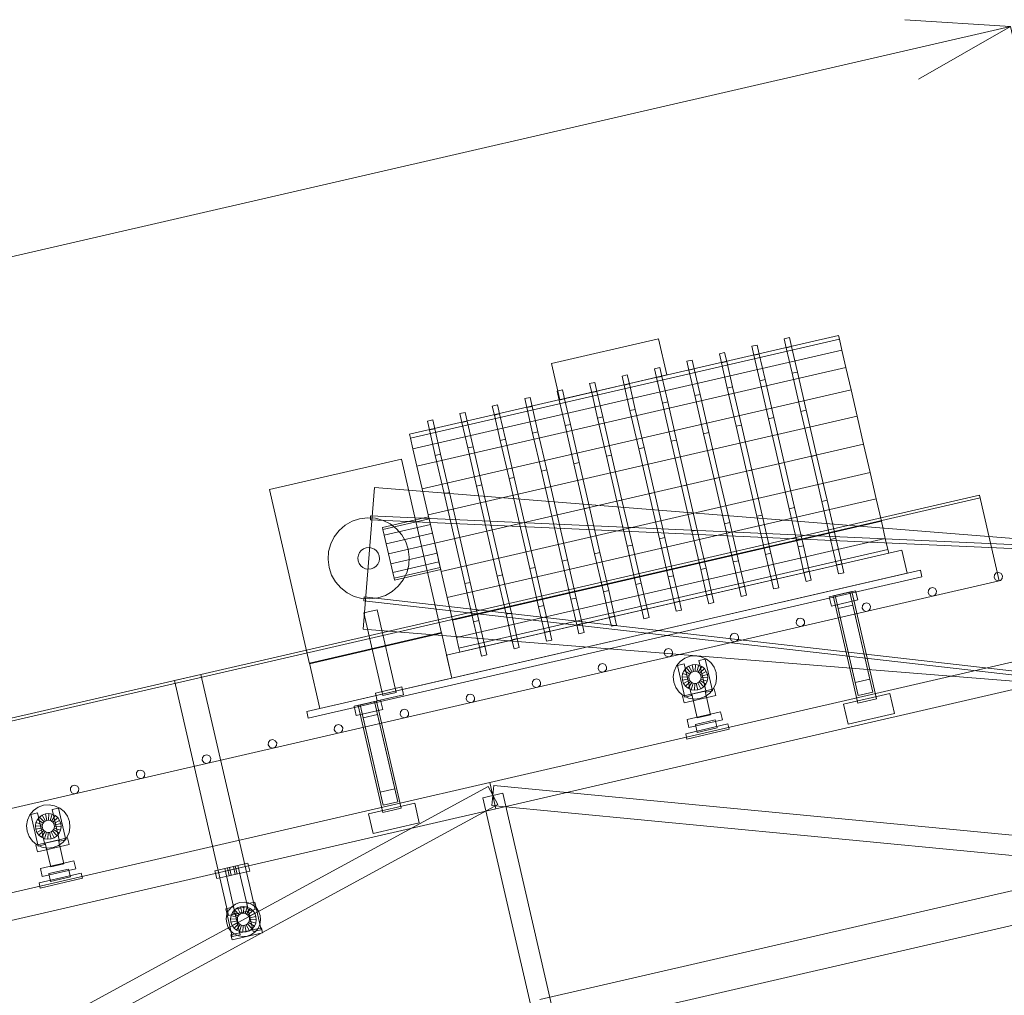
# Model space of a CAD drawing. Header units: millimetres. Extents: x -2233 to 61924, y -68080 to 6847.
# Tile 921 of 1056: x 38896 to 40350, y 2946 to 4387. Entities that reach past the tile are written whole.
import ezdxf

# ---------------------------------------------------------------- set-up
doc = ezdxf.new("R2010")
doc.units = ezdxf.units.MM
doc.layers.add('COTAS_P', color=1, linetype='Continuous', lineweight=0)
doc.layers.add('lateral_C03', color=7, linetype='Continuous', lineweight=0)
doc.dimstyles.new('R19_100', dxfattribs={"dimtxt": 250, "dimasz": 150, "dimexe": 150, "dimexo": 80, "dimgap": 100, "dimtad": 1, "dimtih": 1, "dimtoh": 1, "dimdsep": 46, "dimcen": 0.09, "dimadec": 0, "dimazin": 0, "dimtfac": 1, "dimtdec": 4, "dimtofl": 0, "dimtmove": 0, "dimatfit": 3, "dimfxl": 1, "dimtolj": 1, "dimtzin": 0, "dimarcsym": 0})

# ---------------------------------------------------------------- blocks, each defined once
blk = doc.blocks.new('DIM_R28_10')
at = {"layer": 'COTAS_P'}
for p, q in [((28860.4, 1727), (40359, 4377)), ((40359, 4377), (40202.7, 4387.2)), ((40359, 4377), (40223, 4299.5)), ((40561.1, 3500), (40359, 4377)), ((28860.4, 1727), (28996.5, 1804.5)), ((29062.5, 850), (28860.4, 1727)), ((28860.4, 1727), (29016.7, 1716.8))]:
    blk.add_line(p, q, dxfattribs=at)
blk.add_text('11800 P', height=250, rotation=12.978, dxfattribs=at).set_placement((34587.3, 3149.5))

msp = doc.modelspace()

# ---------------------------------------------------------------- linework, layer by layer
at = {"layer": 'lateral_C03'}
for p, q in [((39471.582, 3774.833), (40104.979, 3920.807)), ((39472.845, 3769.354), (40106.241, 3915.329)), ((39680.919, 3879.519), (39839.268, 3916.013)), ((39851.62, 3862.417), (39839.268, 3916.013)), ((40024.87, 3915.891), (40032.666, 3917.688)), ((40027.916, 3902.673), (40024.87, 3915.891)), ((40035.712, 3904.47), (40032.666, 3917.688)), ((40106.241, 3915.329), (40104.979, 3920.807)), ((40109.943, 3899.266), (40106.241, 3915.329)), ((39476.546, 3753.292), (40109.943, 3899.266)), ((39976.959, 3904.849), (39984.755, 3906.646)), ((39980.005, 3891.631), (39976.959, 3904.849)), ((39987.801, 3893.428), (39984.755, 3906.646)), ((40027.916, 3902.673), (40035.712, 3904.47)), ((40036.591, 3865.031), (40027.916, 3902.673)), ((40044.387, 3866.827), (40035.712, 3904.47)), ((40115.832, 3873.714), (40109.943, 3899.266)), ((39881.138, 3882.766), (39888.933, 3884.563)), ((39884.184, 3869.548), (39881.138, 3882.766)), ((39891.979, 3871.345), (39888.933, 3884.563)), ((39929.048, 3893.808), (39936.844, 3895.604)), ((39932.095, 3880.59), (39929.048, 3893.808)), ((39932.095, 3880.59), (39939.89, 3882.386)), ((39939.89, 3882.386), (39936.844, 3895.604)), ((39948.565, 3844.744), (39939.89, 3882.386)), ((39980.005, 3891.631), (39987.801, 3893.428)), ((39988.681, 3853.989), (39980.005, 3891.631)), ((39996.476, 3855.786), (39987.801, 3893.428)), ((39482.435, 3727.74), (40115.832, 3873.714)), ((39680.919, 3879.519), (39693.271, 3825.924)), ((39833.227, 3871.724), (39841.022, 3873.521)), ((39836.273, 3858.506), (39833.227, 3871.724)), ((39844.069, 3860.303), (39841.022, 3873.521)), ((39884.184, 3869.548), (39891.979, 3871.345)), ((39892.859, 3831.906), (39884.184, 3869.548)), ((39900.655, 3833.702), (39891.979, 3871.345)), ((39940.77, 3842.947), (39932.095, 3880.59)), ((40123.506, 3840.415), (40115.832, 3873.714)), ((39693.271, 3825.924), (39851.62, 3862.417)), ((39785.316, 3860.683), (39793.112, 3862.479)), ((39788.362, 3847.465), (39785.316, 3860.683)), ((39796.158, 3849.261), (39793.112, 3862.479)), ((39836.273, 3858.506), (39844.069, 3860.303)), ((39844.948, 3820.864), (39836.273, 3858.506)), ((39852.744, 3822.661), (39844.069, 3860.303)), ((39988.681, 3853.989), (39996.476, 3855.786)), ((40001.664, 3797.654), (39988.681, 3853.989)), ((40009.459, 3799.45), (39996.476, 3855.786)), ((40036.591, 3865.031), (40044.387, 3866.827)), ((40049.575, 3808.695), (40036.591, 3865.031)), ((40057.37, 3810.492), (40044.387, 3866.827)), ((39490.11, 3694.44), (40123.506, 3840.415)), ((39689.494, 3838.599), (39697.29, 3840.396)), ((39700.336, 3827.178), (39697.29, 3840.396)), ((39737.405, 3849.641), (39745.201, 3851.438)), ((39740.452, 3836.423), (39737.405, 3849.641)), ((39748.247, 3838.22), (39745.201, 3851.438)), ((39788.362, 3847.465), (39796.158, 3849.261)), ((39797.037, 3809.822), (39788.362, 3847.465)), ((39804.833, 3811.619), (39796.158, 3849.261)), ((39940.77, 3842.947), (39948.565, 3844.744)), ((39953.753, 3786.612), (39940.77, 3842.947)), ((39961.549, 3788.409), (39948.565, 3844.744)), ((40132.443, 3801.636), (40123.506, 3840.415)), ((39641.584, 3827.558), (39649.379, 3829.354)), ((39644.63, 3814.34), (39641.584, 3827.558)), ((39652.426, 3816.136), (39649.379, 3829.354)), ((39692.541, 3825.381), (39689.494, 3838.599)), ((39692.541, 3825.381), (39700.336, 3827.178)), ((39701.216, 3787.739), (39692.541, 3825.381)), ((39709.012, 3789.536), (39700.336, 3827.178)), ((39740.452, 3836.423), (39748.247, 3838.22)), ((39749.127, 3798.781), (39740.452, 3836.423)), ((39756.922, 3800.577), (39748.247, 3838.22)), ((39892.859, 3831.906), (39900.655, 3833.702)), ((39905.842, 3775.57), (39892.859, 3831.906)), ((39913.638, 3777.367), (39900.655, 3833.702)), ((39593.673, 3816.516), (39601.469, 3818.313)), ((39596.719, 3803.298), (39593.673, 3816.516)), ((39604.515, 3805.095), (39601.469, 3818.313)), ((39644.63, 3814.34), (39652.426, 3816.136)), ((39653.305, 3776.697), (39644.63, 3814.34)), ((39661.101, 3778.494), (39652.426, 3816.136)), ((39797.037, 3809.822), (39804.833, 3811.619)), ((39810.021, 3753.487), (39797.037, 3809.822)), ((39817.816, 3755.284), (39804.833, 3811.619)), ((39844.948, 3820.864), (39852.744, 3822.661)), ((39857.931, 3764.529), (39844.948, 3820.864)), ((39865.727, 3766.325), (39852.744, 3822.661)), ((40049.575, 3808.695), (40057.37, 3810.492)), ((40072.685, 3744.04), (40057.37, 3810.492)), ((39497.851, 3794.433), (39505.647, 3796.229)), ((39499.047, 3655.662), (40132.443, 3801.636)), ((39508.693, 3783.011), (39505.647, 3796.229)), ((39545.762, 3805.474), (39553.558, 3807.271)), ((39548.808, 3792.256), (39545.762, 3805.474)), ((39556.604, 3794.053), (39553.558, 3807.271)), ((39596.719, 3803.298), (39604.515, 3805.095)), ((39605.394, 3765.656), (39596.719, 3803.298)), ((39613.19, 3767.452), (39604.515, 3805.095)), ((39749.127, 3798.781), (39756.922, 3800.577)), ((39762.11, 3742.445), (39749.127, 3798.781)), ((39769.906, 3744.242), (39756.922, 3800.577)), ((40001.664, 3797.654), (40009.459, 3799.45)), ((40016.979, 3731.201), (40001.664, 3797.654)), ((40024.774, 3732.998), (40009.459, 3799.45)), ((40064.889, 3742.243), (40049.575, 3808.695)), ((40142.034, 3760.022), (40132.443, 3801.636)), ((39500.898, 3781.215), (39497.851, 3794.433)), ((39500.898, 3781.215), (39508.693, 3783.011)), ((39509.573, 3743.572), (39500.898, 3781.215)), ((39517.368, 3745.369), (39508.693, 3783.011)), ((39548.808, 3792.256), (39556.604, 3794.053)), ((39557.484, 3754.614), (39548.808, 3792.256)), ((39565.279, 3756.411), (39556.604, 3794.053)), ((39701.216, 3787.739), (39709.012, 3789.536)), ((39714.199, 3731.404), (39701.216, 3787.739)), ((39721.995, 3733.2), (39709.012, 3789.536)), ((39953.753, 3786.612), (39961.549, 3788.409)), ((39969.068, 3720.16), (39953.753, 3786.612)), ((39976.863, 3721.956), (39961.549, 3788.409)), ((39472.845, 3769.354), (39471.582, 3774.833)), ((39476.546, 3753.292), (39472.845, 3769.354)), ((39605.394, 3765.656), (39613.19, 3767.452)), ((39626.173, 3711.117), (39613.19, 3767.452)), ((39653.305, 3776.697), (39661.101, 3778.494)), ((39666.288, 3720.362), (39653.305, 3776.697)), ((39674.084, 3722.159), (39661.101, 3778.494)), ((39857.931, 3764.529), (39865.727, 3766.325)), ((39881.042, 3699.873), (39865.727, 3766.325)), ((39905.842, 3775.57), (39913.638, 3777.367)), ((39921.157, 3709.118), (39905.842, 3775.57)), ((39928.953, 3710.915), (39913.638, 3777.367)), ((39482.435, 3727.74), (39476.546, 3753.292)), ((40142.034, 3760.022), (39508.637, 3614.047)), ((39557.484, 3754.614), (39565.279, 3756.411)), ((39570.467, 3698.279), (39557.484, 3754.614)), ((39578.262, 3700.075), (39565.279, 3756.411)), ((39618.378, 3709.32), (39605.394, 3765.656)), ((39810.021, 3753.487), (39817.816, 3755.284)), ((39825.335, 3687.035), (39810.021, 3753.487)), ((39833.131, 3688.831), (39817.816, 3755.284)), ((39873.246, 3698.076), (39857.931, 3764.529)), ((40142.034, 3760.022), (40151.624, 3718.408)), ((39264.613, 3693.269), (39459.504, 3738.184)), ((39518.792, 3480.928), (39459.504, 3738.184)), ((39509.573, 3743.572), (39517.368, 3745.369)), ((39522.556, 3687.237), (39509.573, 3743.572)), ((39530.352, 3689.034), (39517.368, 3745.369)), ((39762.11, 3742.445), (39769.906, 3744.242)), ((39777.425, 3675.993), (39762.11, 3742.445)), ((39785.22, 3677.79), (39769.906, 3744.242)), ((40072.685, 3744.04), (40064.889, 3742.243)), ((40080.204, 3675.791), (40064.889, 3742.243)), ((40072.685, 3744.04), (40088, 3677.587)), ((39490.11, 3694.44), (39482.435, 3727.74)), ((39714.199, 3731.404), (39721.995, 3733.2)), ((39729.514, 3664.951), (39714.199, 3731.404)), ((39737.31, 3666.748), (39721.995, 3733.2)), ((40024.774, 3732.998), (40016.979, 3731.201)), ((40032.293, 3664.749), (40016.979, 3731.201)), ((40024.774, 3732.998), (40040.089, 3666.546)), ((39518.228, 3572.433), (40151.624, 3718.408)), ((39618.378, 3709.32), (39626.173, 3711.117)), ((39633.692, 3642.868), (39618.378, 3709.32)), ((39641.488, 3644.665), (39626.173, 3711.117)), ((39666.288, 3720.362), (39674.084, 3722.159)), ((39681.603, 3653.91), (39666.288, 3720.362)), ((39689.399, 3655.706), (39674.084, 3722.159)), ((39928.953, 3710.915), (39921.157, 3709.118)), ((39936.472, 3642.666), (39921.157, 3709.118)), ((39928.953, 3710.915), (39944.267, 3644.462)), ((39976.863, 3721.956), (39969.068, 3720.16)), ((39984.383, 3653.707), (39969.068, 3720.16)), ((39976.863, 3721.956), (39992.178, 3655.504)), ((40151.624, 3718.408), (40160.561, 3679.629)), ((39419.528, 3696.258), (39402.855, 3486.921)), ((39419.528, 3696.258), (40569.47, 3604.669)), ((39499.047, 3655.662), (39490.11, 3694.44)), ((39570.467, 3698.279), (39578.262, 3700.075)), ((39585.782, 3631.826), (39570.467, 3698.279)), ((39593.577, 3633.623), (39578.262, 3700.075)), ((39881.042, 3699.873), (39873.246, 3698.076)), ((39888.561, 3631.624), (39873.246, 3698.076)), ((39881.042, 3699.873), (39896.357, 3633.421)), ((40313.243, 3685.056), (29204.438, 1124.887)), ((29205.337, 1120.989), (40314.141, 3681.159)), ((39264.613, 3693.269), (39323.901, 3436.012)), ((39522.556, 3687.237), (39530.352, 3689.034)), ((39537.871, 3620.785), (39522.556, 3687.237)), ((39527.165, 3533.655), (40160.561, 3679.629)), ((39545.666, 3622.581), (39530.352, 3689.034)), ((39833.131, 3688.831), (39825.335, 3687.035)), ((39840.65, 3620.582), (39825.335, 3687.035)), ((39833.131, 3688.831), (39848.446, 3622.379)), ((40160.561, 3679.629), (40168.236, 3646.33)), ((40342.437, 3558.377), (40313.243, 3685.056)), ((40314.141, 3681.159), (40313.243, 3685.056)), ((39737.31, 3666.748), (39729.514, 3664.951)), ((39744.829, 3598.499), (39729.514, 3664.951)), ((39737.31, 3666.748), (39752.624, 3600.296)), ((39785.22, 3677.79), (39777.425, 3675.993)), ((39792.739, 3609.541), (39777.425, 3675.993)), ((39785.22, 3677.79), (39800.535, 3611.337)), ((40032.293, 3664.749), (40040.089, 3666.546)), ((40032.293, 3664.749), (40045.277, 3608.414)), ((40040.089, 3666.546), (40053.072, 3610.21)), ((40080.204, 3675.791), (40088, 3677.587)), ((40080.204, 3675.791), (40093.187, 3619.455)), ((40088, 3677.587), (40100.983, 3621.252)), ((39386.569, 3646.305), (39397.717, 3650.057)), ((39397.717, 3650.057), (39409.382, 3651.562)), ((39409.382, 3651.562), (39421.117, 3650.763)), ((39414.013, 3654.527), (39413.744, 3648.533)), ((39414.013, 3654.527), (40565.747, 3602.897)), ((39421.117, 3650.763), (39432.47, 3647.69)), ((39431.442, 3637.305), (39499.654, 3653.026)), ((39432.126, 3634.338), (39500.338, 3650.059)), ((39508.637, 3614.047), (39499.047, 3655.662)), ((39500.338, 3650.059), (39499.654, 3653.026)), ((39502.285, 3641.609), (39500.338, 3650.059)), ((39689.399, 3655.706), (39681.603, 3653.91)), ((39696.918, 3587.457), (39681.603, 3653.91)), ((39689.399, 3655.706), (39704.714, 3589.254)), ((39984.383, 3653.707), (39992.178, 3655.504)), ((39984.383, 3653.707), (39997.366, 3597.372)), ((39992.178, 3655.504), (40005.162, 3599.168)), ((39367.505, 3632.718), (39376.368, 3640.45)), ((39376.368, 3640.45), (39386.569, 3646.305)), ((39413.744, 3648.533), (40565.478, 3596.903)), ((39432.126, 3634.338), (39431.442, 3637.305)), ((39432.47, 3647.69), (39443.006, 3642.46)), ((39434.073, 3625.889), (39502.285, 3641.609)), ((39443.006, 3642.46), (39452.319, 3635.276)), ((39452.319, 3635.276), (39460.052, 3626.413)), ((39505.199, 3628.964), (39502.285, 3641.609)), ((39534.839, 3500.355), (40168.236, 3646.33)), ((39641.488, 3644.665), (39633.692, 3642.868)), ((39649.007, 3576.416), (39633.692, 3642.868)), ((39641.488, 3644.665), (39656.803, 3578.212)), ((39936.472, 3642.666), (39944.267, 3644.462)), ((39936.472, 3642.666), (39949.455, 3586.33)), ((39944.267, 3644.462), (39957.251, 3588.127)), ((40168.236, 3646.33), (40174.124, 3620.778)), ((39355.092, 3612.869), (39360.321, 3623.404)), ((39360.321, 3623.404), (39367.505, 3632.718)), ((39434.073, 3625.889), (39432.126, 3634.338)), ((39436.987, 3613.243), (39434.073, 3625.889)), ((39436.987, 3613.243), (39505.199, 3628.964)), ((39460.052, 3626.413), (39465.907, 3616.212)), ((39508.637, 3614.047), (39505.199, 3628.964)), ((39545.666, 3622.581), (39537.871, 3620.785)), ((39553.186, 3554.332), (39537.871, 3620.785)), ((39540.728, 3474.803), (40174.124, 3620.778)), ((39545.666, 3622.581), (39560.981, 3556.129)), ((39593.577, 3633.623), (39585.782, 3631.826)), ((39601.096, 3565.374), (39585.782, 3631.826)), ((39593.577, 3633.623), (39608.892, 3567.171)), ((39840.65, 3620.582), (39848.446, 3622.379)), ((39848.446, 3622.379), (39861.429, 3566.043)), ((39888.561, 3631.624), (39896.357, 3633.421)), ((39888.561, 3631.624), (39901.544, 3575.289)), ((39896.357, 3633.421), (39909.34, 3577.085)), ((40093.187, 3619.455), (40100.983, 3621.252)), ((40100.983, 3621.252), (40109.658, 3583.61)), ((40174.124, 3620.778), (40177.826, 3604.715)), ((39352.018, 3601.515), (39355.092, 3612.869)), ((39403.685, 3605.72), (39407.598, 3607.181)), ((39407.598, 3607.181), (39411.756, 3607.58)), ((39411.756, 3607.58), (39415.875, 3606.889)), ((39415.875, 3606.889), (39419.675, 3605.155)), ((39440.425, 3598.327), (39436.987, 3613.243)), ((39508.637, 3614.047), (39440.425, 3598.327)), ((39465.907, 3616.212), (39469.659, 3605.064)), ((39518.228, 3572.433), (39508.637, 3614.047)), ((39508.637, 3614.047), (39512.075, 3599.131)), ((39792.739, 3609.541), (39800.535, 3611.337)), ((39792.739, 3609.541), (39805.723, 3553.205)), ((39800.535, 3611.337), (39813.518, 3555.002)), ((39840.65, 3620.582), (39853.634, 3564.247)), ((40045.277, 3608.414), (40053.072, 3610.21)), ((40045.277, 3608.414), (40053.952, 3570.771)), ((40053.072, 3610.21), (40061.747, 3572.568)), ((40093.187, 3619.455), (40101.863, 3581.813)), ((39351.219, 3589.78), (39352.018, 3601.515)), ((39395.201, 3592.154), (39395.892, 3596.274)), ((39395.6, 3587.997), (39395.201, 3592.154)), ((39395.892, 3596.274), (39397.626, 3600.074)), ((39397.626, 3600.074), (39400.284, 3603.296)), ((39400.284, 3603.296), (39403.685, 3605.72)), ((39419.675, 3605.155), (39422.897, 3602.497)), ((39422.897, 3602.497), (39425.322, 3599.096)), ((39425.322, 3599.096), (39426.783, 3595.183)), ((39426.783, 3595.183), (39427.181, 3591.025)), ((39443.863, 3583.411), (39440.425, 3598.327)), ((39443.863, 3583.411), (39512.075, 3599.131)), ((39469.659, 3605.064), (39471.164, 3593.399)), ((39471.164, 3593.399), (39470.365, 3581.664)), ((39512.075, 3599.131), (39514.989, 3586.486)), ((39526.203, 3448.771), (40198.578, 3603.728)), ((39544.43, 3458.741), (40177.826, 3604.715)), ((39545.692, 3453.262), (40179.089, 3599.237)), ((39744.829, 3598.499), (39752.624, 3600.296)), ((39744.829, 3598.499), (39757.812, 3542.164)), ((39752.624, 3600.296), (39765.608, 3543.96)), ((39997.366, 3597.372), (40005.162, 3599.168)), ((39997.366, 3597.372), (40006.041, 3559.73)), ((40005.162, 3599.168), (40013.837, 3561.526)), ((40177.826, 3604.715), (40179.089, 3599.237)), ((40206.438, 3569.622), (40198.578, 3603.728)), ((39352.724, 3578.115), (39351.219, 3589.78)), ((39356.476, 3566.968), (39352.724, 3578.115)), ((39397.061, 3584.084), (39395.6, 3587.997)), ((39399.486, 3580.682), (39397.061, 3584.084)), ((39402.708, 3578.024), (39399.486, 3580.682)), ((39406.508, 3576.291), (39402.708, 3578.024)), ((39418.698, 3577.46), (39414.785, 3575.998)), ((39422.099, 3579.884), (39418.698, 3577.46)), ((39424.757, 3583.106), (39422.099, 3579.884)), ((39426.491, 3586.906), (39424.757, 3583.106)), ((39427.181, 3591.025), (39426.491, 3586.906)), ((39443.863, 3583.411), (39446.777, 3570.765)), ((39446.777, 3570.765), (39514.989, 3586.486)), ((39448.724, 3562.316), (39516.936, 3578.036)), ((39470.365, 3581.664), (39467.291, 3570.311)), ((39514.989, 3586.486), (39516.936, 3578.036)), ((39516.936, 3578.036), (39517.62, 3575.069)), ((39649.007, 3576.416), (39656.803, 3578.212)), ((39656.803, 3578.212), (39669.786, 3521.877)), ((39696.918, 3587.457), (39704.714, 3589.254)), ((39696.918, 3587.457), (39709.901, 3531.122)), ((39704.714, 3589.254), (39717.697, 3532.918)), ((39901.544, 3575.289), (39909.34, 3577.085)), ((39909.34, 3577.085), (39918.015, 3539.443)), ((39949.455, 3586.33), (39957.251, 3588.127)), ((39949.455, 3586.33), (39958.13, 3548.688)), ((39957.251, 3588.127), (39965.926, 3550.485)), ((40101.863, 3581.813), (40109.658, 3583.61)), ((40101.863, 3581.813), (40104.909, 3568.595)), ((40109.658, 3583.61), (40112.705, 3570.391)), ((39319.683, 3365.258), (40225.927, 3574.114)), ((39321.929, 3355.513), (40228.173, 3564.369)), ((39362.331, 3556.766), (39356.476, 3566.968)), ((39410.627, 3575.6), (39406.508, 3576.291)), ((39414.785, 3575.998), (39410.627, 3575.6)), ((39446.777, 3570.765), (39448.724, 3562.316)), ((39449.408, 3559.349), (39517.62, 3575.069)), ((39467.291, 3570.311), (39462.062, 3559.775)), ((39518.228, 3572.433), (39527.165, 3533.655)), ((39534.063, 3414.665), (40206.438, 3569.622)), ((39601.096, 3565.374), (39608.892, 3567.171)), ((39601.096, 3565.374), (39614.08, 3509.039)), ((39608.892, 3567.171), (39621.875, 3510.835)), ((39649.007, 3576.416), (39661.99, 3520.08)), ((39853.634, 3564.247), (39861.429, 3566.043)), ((39853.634, 3564.247), (39862.309, 3526.605)), ((39861.429, 3566.043), (39870.104, 3528.401)), ((39901.544, 3575.289), (39910.219, 3537.646)), ((40053.952, 3570.771), (40061.747, 3572.568)), ((40053.952, 3570.771), (40056.998, 3557.553)), ((40061.747, 3572.568), (40064.794, 3559.35)), ((40104.909, 3568.595), (40112.705, 3570.391)), ((40228.173, 3564.369), (40225.927, 3574.114)), ((40335.167, 3567.048), (40334.824, 3563.139)), ((40334.824, 3563.139), (40336.844, 3559.774)), ((40337.743, 3570.009), (40335.167, 3567.048)), ((40341.567, 3570.891), (40337.743, 3570.009)), ((40345.179, 3569.356), (40341.567, 3570.891)), ((40347.199, 3565.991), (40345.179, 3569.356)), ((40346.856, 3562.082), (40347.199, 3565.991)), ((29233.633, 998.208), (40342.437, 3558.377)), ((39370.064, 3547.903), (39362.331, 3556.766)), ((39379.377, 3540.719), (39370.064, 3547.903)), ((39454.878, 3550.462), (39446.015, 3542.729)), ((39448.724, 3562.316), (39449.408, 3559.349)), ((39462.062, 3559.775), (39454.878, 3550.462)), ((39553.186, 3554.332), (39560.981, 3556.129)), ((39553.186, 3554.332), (39566.169, 3497.997)), ((39560.981, 3556.129), (39573.965, 3499.793)), ((39805.723, 3553.205), (39813.518, 3555.002)), ((39805.723, 3553.205), (39814.398, 3515.563)), ((39813.518, 3555.002), (39822.194, 3517.36)), ((39958.13, 3548.688), (39965.926, 3550.485)), ((39958.13, 3548.688), (39961.177, 3535.47)), ((39965.926, 3550.485), (39968.972, 3537.266)), ((40006.041, 3559.73), (40013.837, 3561.526)), ((40006.041, 3559.73), (40009.087, 3546.512)), ((40009.087, 3546.512), (40016.883, 3548.308)), ((40013.837, 3561.526), (40016.883, 3548.308)), ((40056.998, 3557.553), (40064.794, 3559.35)), ((40244.122, 3548.433), (40240.297, 3547.552)), ((40247.734, 3546.898), (40244.122, 3548.433)), ((40336.844, 3559.774), (40340.456, 3558.239)), ((40340.456, 3558.239), (40344.28, 3559.121)), ((40344.28, 3559.121), (40346.856, 3562.082)), ((39389.912, 3535.49), (39379.377, 3540.719)), ((39401.266, 3532.416), (39389.912, 3535.49)), ((39404.698, 3534.961), (39404.015, 3529)), ((39404.698, 3534.961), (40550.084, 3403.631)), ((39435.814, 3536.875), (39424.666, 3533.122)), ((39446.015, 3542.729), (39435.814, 3536.875)), ((39527.165, 3533.655), (39534.839, 3500.355)), ((39757.812, 3542.164), (39765.608, 3543.96)), ((39757.812, 3542.164), (39766.487, 3504.521)), ((39765.608, 3543.96), (39774.283, 3506.318)), ((39910.219, 3537.646), (39918.015, 3539.443)), ((39910.219, 3537.646), (39913.266, 3524.428)), ((39918.015, 3539.443), (39921.061, 3526.225)), ((39961.177, 3535.47), (39968.972, 3537.266)), ((40091.3, 3534.877), (40130.278, 3543.86)), ((40091.3, 3534.877), (40094.444, 3521.235)), ((40097.147, 3536.225), (40124.432, 3542.513)), ((40097.147, 3536.225), (40133.64, 3377.876)), ((40100.101, 3536.766), (40121.539, 3541.707)), ((40104.531, 3517.542), (40100.101, 3536.766)), ((40100.101, 3536.766), (40129.745, 3408.138)), ((40121.539, 3541.707), (40125.969, 3522.482)), ((40151.183, 3413.079), (40121.539, 3541.707)), ((40160.925, 3384.164), (40124.432, 3542.513)), ((40133.422, 3530.218), (40130.278, 3543.86)), ((40237.722, 3544.591), (40237.378, 3540.681)), ((40237.378, 3540.681), (40239.398, 3537.317)), ((40240.297, 3547.552), (40237.722, 3544.591)), ((40239.398, 3537.317), (40243.01, 3535.782)), ((40243.01, 3535.782), (40246.834, 3536.663)), ((40246.834, 3536.663), (40249.41, 3539.624)), ((40249.754, 3543.533), (40247.734, 3546.898)), ((40249.41, 3539.624), (40249.754, 3543.533)), ((39413.001, 3531.617), (39401.266, 3532.416)), ((39404.015, 3529), (40549.401, 3397.67)), ((39424.666, 3533.122), (39413.001, 3531.617)), ((39661.99, 3520.08), (39669.786, 3521.877)), ((39661.99, 3520.08), (39670.666, 3482.438)), ((39669.786, 3521.877), (39678.461, 3484.235)), ((39709.901, 3531.122), (39717.697, 3532.918)), ((39709.901, 3531.122), (39718.576, 3493.48)), ((39717.697, 3532.918), (39726.372, 3495.276)), ((39862.309, 3526.605), (39870.104, 3528.401)), ((39862.309, 3526.605), (39865.355, 3513.387)), ((39870.104, 3528.401), (39873.151, 3515.183)), ((39913.266, 3524.428), (39921.061, 3526.225)), ((40094.444, 3521.235), (40133.422, 3530.218)), ((40125.969, 3522.482), (40104.531, 3517.542)), ((40155.613, 3393.854), (40125.969, 3522.482)), ((40140.276, 3522.133), (40139.932, 3518.224)), ((40142.852, 3525.094), (40140.276, 3522.133)), ((40146.676, 3525.975), (40142.852, 3525.094)), ((40150.288, 3524.44), (40146.676, 3525.975)), ((40152.308, 3521.076), (40150.288, 3524.44)), ((40151.964, 3517.166), (40152.308, 3521.076)), ((39404.122, 3510.942), (39423.612, 3515.434)), ((39404.122, 3510.942), (39432.194, 3389.135)), ((39451.684, 3393.627), (39423.612, 3515.434)), ((39614.08, 3509.039), (39621.875, 3510.835)), ((39614.08, 3509.039), (39622.755, 3471.396)), ((39621.875, 3510.835), (39630.55, 3473.193)), ((39766.487, 3504.521), (39774.283, 3506.318)), ((39766.487, 3504.521), (39769.533, 3491.303)), ((39774.283, 3506.318), (39777.329, 3493.1)), ((39814.398, 3515.563), (39822.194, 3517.36)), ((39814.398, 3515.563), (39817.444, 3502.345)), ((39822.194, 3517.36), (39825.24, 3504.141)), ((39865.355, 3513.387), (39873.151, 3515.183)), ((40134.175, 3388.913), (40104.531, 3517.542)), ((40139.932, 3518.224), (40141.952, 3514.859)), ((40141.952, 3514.859), (40145.564, 3513.324)), ((40145.564, 3513.324), (40149.389, 3514.205)), ((40149.389, 3514.205), (40151.964, 3517.166)), ((39534.839, 3500.355), (39540.728, 3474.803)), ((39566.169, 3497.997), (39573.965, 3499.793)), ((39566.169, 3497.997), (39574.844, 3460.355)), ((39573.965, 3499.793), (39582.64, 3462.151)), ((39718.576, 3493.48), (39726.372, 3495.276)), ((39718.576, 3493.48), (39721.623, 3480.262)), ((39726.372, 3495.276), (39729.418, 3482.058)), ((39769.533, 3491.303), (39777.329, 3493.1)), ((39817.444, 3502.345), (39825.24, 3504.141)), ((40042.83, 3499.675), (40042.487, 3495.766)), ((40042.487, 3495.766), (40044.507, 3492.401)), ((40045.406, 3502.636), (40042.83, 3499.675)), ((40044.507, 3492.401), (40048.119, 3490.866)), ((40049.23, 3503.518), (40045.406, 3502.636)), ((40048.119, 3490.866), (40051.943, 3491.748)), ((40052.842, 3501.983), (40049.23, 3503.518)), ((40051.943, 3491.748), (40054.519, 3494.709)), ((40054.862, 3498.618), (40052.842, 3501.983)), ((40054.519, 3494.709), (40054.862, 3498.618)), ((39323.676, 3436.987), (39518.567, 3481.902)), ((39323.901, 3436.012), (39518.792, 3480.928)), ((39402.855, 3486.921), (40552.797, 3395.331)), ((39534.063, 3414.665), (39518.567, 3481.902)), ((39590.046, 3260.807), (40564.503, 3485.383)), ((39670.666, 3482.438), (39678.461, 3484.235)), ((39670.666, 3482.438), (39673.712, 3469.22)), ((39678.461, 3484.235), (39681.508, 3471.016)), ((39721.623, 3480.262), (39729.418, 3482.058)), ((39945.385, 3477.218), (39945.041, 3473.308)), ((39947.96, 3480.179), (39945.385, 3477.218)), ((39951.785, 3481.06), (39947.96, 3480.179)), ((39955.397, 3479.525), (39951.785, 3481.06)), ((39957.417, 3476.16), (39955.397, 3479.525)), ((39957.073, 3472.251), (39957.417, 3476.16)), ((39540.728, 3474.803), (39544.43, 3458.741)), ((39574.844, 3460.355), (39582.64, 3462.151)), ((39582.64, 3462.151), (39585.686, 3448.933)), ((39622.755, 3471.396), (39630.55, 3473.193)), ((39622.755, 3471.396), (39625.801, 3458.178)), ((39630.55, 3473.193), (39633.597, 3459.975)), ((39673.712, 3469.22), (39681.508, 3471.016)), ((39945.041, 3473.308), (39947.061, 3469.944)), ((39947.061, 3469.944), (39950.673, 3468.409)), ((39950.673, 3468.409), (39954.497, 3469.29)), ((39954.497, 3469.29), (39957.073, 3472.251)), ((39526.203, 3448.771), (39534.063, 3414.665)), ((39544.43, 3458.741), (39545.692, 3453.262)), ((39574.844, 3460.355), (39577.89, 3447.137)), ((39577.89, 3447.137), (39585.686, 3448.933)), ((39599.029, 3221.829), (40573.486, 3446.405)), ((39625.801, 3458.178), (39633.597, 3459.975)), ((39847.939, 3454.76), (39847.595, 3450.851)), ((39847.595, 3450.851), (39849.615, 3447.486)), ((39850.515, 3457.721), (39847.939, 3454.76)), ((39849.615, 3447.486), (39853.227, 3445.951)), ((39854.339, 3458.602), (39850.515, 3457.721)), ((39853.227, 3445.951), (39857.052, 3446.833)), ((39857.951, 3457.068), (39854.339, 3458.602)), ((39857.052, 3446.833), (39859.627, 3449.793)), ((39859.971, 3453.703), (39857.951, 3457.068)), ((39859.627, 3449.793), (39859.971, 3453.703)), ((39877.965, 3444.057), (39885.79, 3446.98)), ((39885.79, 3446.98), (39894.106, 3447.777)), ((39894.106, 3447.777), (39902.344, 3446.395)), ((39902.344, 3446.395), (39909.945, 3442.928)), ((39323.676, 3436.987), (39339.172, 3369.749)), ((39750.493, 3432.303), (39750.15, 3428.393)), ((39753.069, 3435.263), (39750.493, 3432.303)), ((39756.893, 3436.145), (39753.069, 3435.263)), ((39760.505, 3434.61), (39756.893, 3436.145)), ((39762.525, 3431.245), (39760.505, 3434.61)), ((39862.379, 3425.165), (39865.846, 3432.765)), ((39865.846, 3432.765), (39871.162, 3439.209)), ((39867.348, 3433.493), (39877.093, 3435.739)), ((39867.348, 3433.493), (39878.128, 3386.719)), ((39871.162, 3439.209), (39877.965, 3444.057)), ((39887.872, 3388.965), (39877.093, 3435.739)), ((39880.024, 3429.698), (39884.063, 3432.576)), ((39884.063, 3432.576), (39888.71, 3434.312)), ((39888.755, 3423.745), (39884.063, 3432.576)), ((39888.71, 3434.312), (39893.647, 3434.785)), ((39890.956, 3424.567), (39888.71, 3434.312)), ((39893.294, 3424.791), (39893.647, 3434.785)), ((39893.647, 3434.785), (39898.539, 3433.965)), ((39895.611, 3424.403), (39898.539, 3433.965)), ((39897.749, 3423.428), (39903.051, 3431.906)), ((39898.531, 3440.68), (39908.275, 3442.926)), ((39898.531, 3440.68), (39909.31, 3393.906)), ((39898.539, 3433.965), (39903.051, 3431.906)), ((39903.051, 3431.906), (39906.878, 3428.75)), ((39919.055, 3396.152), (39908.275, 3442.926)), ((39909.945, 3442.928), (39916.389, 3437.612)), ((39916.389, 3437.612), (39921.237, 3430.809)), ((39124.406, 3411.073), (39163.384, 3420.056)), ((39243.333, 3073.15), (39163.384, 3420.056)), ((39750.15, 3428.393), (39752.17, 3425.028)), ((39752.17, 3425.028), (39755.782, 3423.494)), ((39755.782, 3423.494), (39759.606, 3424.375)), ((39759.606, 3424.375), (39762.182, 3427.336)), ((39762.182, 3427.336), (39762.525, 3431.245)), ((39860.997, 3416.926), (39862.379, 3425.165)), ((39873.989, 3416.467), (39874.809, 3421.359)), ((39874.809, 3421.359), (39876.868, 3425.872)), ((39884.371, 3418.432), (39874.809, 3421.359)), ((39876.868, 3425.872), (39880.024, 3429.698)), ((39885.346, 3420.569), (39876.868, 3425.872)), ((39886.841, 3422.381), (39880.024, 3429.698)), ((39883.982, 3416.114), (39884.371, 3418.432)), ((39884.371, 3418.432), (39885.346, 3420.569)), ((39885.346, 3420.569), (39886.841, 3422.381)), ((39886.841, 3422.381), (39888.755, 3423.745)), ((39888.755, 3423.745), (39890.956, 3424.567)), ((39890.956, 3424.567), (39893.294, 3424.791)), ((39893.294, 3424.791), (39895.611, 3424.403)), ((39895.611, 3424.403), (39897.749, 3423.428)), ((39897.749, 3423.428), (39899.561, 3421.932)), ((39899.561, 3421.932), (39906.878, 3428.75)), ((39899.561, 3421.932), (39900.925, 3420.019)), ((39900.925, 3420.019), (39909.756, 3424.71)), ((39900.925, 3420.019), (39901.747, 3417.818)), ((39911.491, 3420.064), (39901.747, 3417.818)), ((39901.747, 3417.818), (39901.971, 3415.479)), ((39906.878, 3428.75), (39909.756, 3424.71)), ((39909.756, 3424.71), (39911.491, 3420.064)), ((39911.491, 3420.064), (39911.965, 3415.127)), ((39921.237, 3430.809), (39924.159, 3422.983)), ((39924.159, 3422.983), (39924.957, 3414.668)), ((39124.406, 3411.073), (39204.355, 3064.167)), ((39339.172, 3369.749), (39534.063, 3414.665)), ((39653.048, 3409.845), (39652.704, 3405.935)), ((39652.704, 3405.935), (39654.724, 3402.571)), ((39655.623, 3412.806), (39653.048, 3409.845)), ((39654.724, 3402.571), (39658.336, 3401.036)), ((39659.448, 3413.687), (39655.623, 3412.806)), ((39663.06, 3412.152), (39659.448, 3413.687)), ((39662.16, 3401.917), (39664.736, 3404.878)), ((39665.08, 3408.788), (39663.06, 3412.152)), ((39664.736, 3404.878), (39665.08, 3408.788)), ((39861.794, 3408.611), (39860.997, 3416.926)), ((39864.717, 3400.785), (39861.794, 3408.611)), ((39883.982, 3416.114), (39873.989, 3416.467)), ((39874.462, 3411.53), (39873.989, 3416.467)), ((39884.207, 3413.776), (39874.462, 3411.53)), ((39876.197, 3406.883), (39874.462, 3411.53)), ((39885.029, 3411.575), (39876.197, 3406.883)), ((39879.076, 3402.844), (39876.197, 3406.883)), ((39886.392, 3409.661), (39879.076, 3402.844)), ((39882.902, 3399.688), (39879.076, 3402.844)), ((39888.205, 3408.166), (39882.902, 3399.688)), ((39884.207, 3413.776), (39883.982, 3416.114)), ((39885.029, 3411.575), (39884.207, 3413.776)), ((39886.392, 3409.661), (39885.029, 3411.575)), ((39888.205, 3408.166), (39886.392, 3409.661)), ((39890.342, 3407.191), (39887.415, 3397.629)), ((39890.342, 3407.191), (39888.205, 3408.166)), ((39892.659, 3406.803), (39890.342, 3407.191)), ((39892.659, 3406.803), (39892.306, 3396.809)), ((39894.998, 3407.027), (39892.659, 3406.803)), ((39897.199, 3407.849), (39894.998, 3407.027)), ((39894.998, 3407.027), (39897.244, 3397.282)), ((39899.112, 3409.212), (39897.199, 3407.849)), ((39897.199, 3407.849), (39901.89, 3399.018)), ((39900.607, 3411.025), (39899.112, 3409.212)), ((39899.112, 3409.212), (39905.929, 3401.896)), ((39901.583, 3413.162), (39900.607, 3411.025)), ((39900.607, 3411.025), (39909.086, 3405.722)), ((39901.971, 3415.479), (39901.583, 3413.162)), ((39901.583, 3413.162), (39911.144, 3410.235)), ((39901.971, 3415.479), (39911.965, 3415.127)), ((39909.086, 3405.722), (39905.929, 3401.896)), ((39911.144, 3410.235), (39909.086, 3405.722)), ((39911.965, 3415.127), (39911.144, 3410.235)), ((39923.575, 3406.429), (39920.108, 3398.829)), ((39924.957, 3414.668), (39923.575, 3406.429)), ((40151.183, 3413.079), (40129.745, 3408.138)), ((40129.745, 3408.138), (40134.175, 3388.913)), ((40155.613, 3393.854), (40151.183, 3413.079)), ((39421.102, 3392.736), (39460.081, 3401.719)), ((39421.102, 3392.736), (39423.797, 3381.043)), ((39423.797, 3381.043), (39462.776, 3390.026)), ((39432.194, 3389.135), (39451.684, 3393.627)), ((39462.776, 3390.026), (39460.081, 3401.719)), ((39558.178, 3390.348), (39555.602, 3387.387)), ((39562.002, 3391.23), (39558.178, 3390.348)), ((39565.614, 3389.695), (39562.002, 3391.23)), ((39567.634, 3386.33), (39565.614, 3389.695)), ((39658.336, 3401.036), (39662.16, 3401.917)), ((39869.565, 3393.982), (39864.717, 3400.785)), ((39876.009, 3388.666), (39869.565, 3393.982)), ((39874.755, 3387.995), (39921.529, 3398.774)), ((39874.755, 3387.995), (39877.001, 3378.25)), ((39883.609, 3385.199), (39876.009, 3388.666)), ((39877.001, 3378.25), (39923.775, 3389.03)), ((39878.128, 3386.719), (39887.872, 3388.965)), ((39887.415, 3397.629), (39882.902, 3399.688)), ((39892.306, 3396.809), (39887.415, 3397.629)), ((39907.887, 3395.63), (39888.398, 3391.139)), ((39896.482, 3356.058), (39888.398, 3391.139)), ((39897.244, 3397.282), (39892.306, 3396.809)), ((39901.89, 3399.018), (39897.244, 3397.282)), ((39905.929, 3401.896), (39901.89, 3399.018)), ((39907.887, 3395.63), (39915.971, 3360.55)), ((39914.792, 3392.385), (39907.989, 3387.537)), ((39909.31, 3393.906), (39919.055, 3396.152)), ((39920.108, 3398.829), (39914.792, 3392.385)), ((39923.775, 3389.03), (39921.529, 3398.774)), ((40112.503, 3376.083), (40180.715, 3391.803)), ((40134.175, 3388.913), (40155.613, 3393.854)), ((40187.452, 3362.57), (40180.715, 3391.803)), ((39389.691, 3373.182), (39428.67, 3382.165)), ((39395.538, 3374.53), (39422.823, 3380.818)), ((39395.538, 3374.53), (39432.032, 3216.181)), ((39398.492, 3375.071), (39419.93, 3380.012)), ((39402.923, 3355.847), (39398.492, 3375.071)), ((39398.492, 3375.071), (39428.136, 3246.443)), ((39419.93, 3380.012), (39424.361, 3360.787)), ((39449.574, 3251.384), (39419.93, 3380.012)), ((39459.317, 3222.469), (39422.823, 3380.818)), ((39431.814, 3368.523), (39428.67, 3382.165)), ((39555.602, 3387.387), (39555.258, 3383.478)), ((39555.258, 3383.478), (39557.278, 3380.113)), ((39557.278, 3380.113), (39560.89, 3378.578)), ((39560.89, 3378.578), (39564.715, 3379.46)), ((39564.715, 3379.46), (39567.29, 3382.421)), ((39567.29, 3382.421), (39567.634, 3386.33)), ((39891.848, 3383.817), (39883.609, 3385.199)), ((39900.163, 3384.614), (39891.848, 3383.817)), ((39907.989, 3387.537), (39900.163, 3384.614)), ((40112.503, 3376.083), (40119.24, 3346.849)), ((40133.64, 3377.876), (40160.925, 3384.164)), ((39319.683, 3365.258), (39321.929, 3355.513)), ((39389.691, 3373.182), (39392.835, 3359.54)), ((39392.835, 3359.54), (39431.814, 3368.523)), ((39424.361, 3360.787), (39402.923, 3355.847)), ((39454.005, 3232.159), (39424.361, 3360.787)), ((39458.156, 3364.93), (39457.813, 3361.02)), ((39457.813, 3361.02), (39459.833, 3357.655)), ((39460.732, 3367.891), (39458.156, 3364.93)), ((39464.556, 3368.772), (39460.732, 3367.891)), ((39468.168, 3367.237), (39464.556, 3368.772)), ((39467.269, 3357.002), (39469.845, 3359.963)), ((39470.188, 3363.872), (39468.168, 3367.237)), ((39469.845, 3359.963), (39470.188, 3363.872)), ((39881.251, 3353.574), (39930.753, 3364.983)), ((39915.971, 3360.55), (39896.482, 3356.058)), ((39933.448, 3353.289), (39930.753, 3364.983)), ((40119.24, 3346.849), (40187.452, 3362.57)), ((39363.287, 3345.433), (39360.711, 3342.472)), ((39367.111, 3346.314), (39363.287, 3345.433)), ((39370.723, 3344.779), (39367.111, 3346.314)), ((39372.743, 3341.415), (39370.723, 3344.779)), ((39432.567, 3227.218), (39402.923, 3355.847)), ((39459.833, 3357.655), (39463.445, 3356.121)), ((39463.445, 3356.121), (39467.269, 3357.002)), ((39879.311, 3332.603), (39941.676, 3346.976)), ((39881.251, 3353.574), (39883.946, 3341.881)), ((39883.946, 3341.881), (39933.448, 3353.289)), ((39893.631, 3346.165), (39922.865, 3352.903)), ((39893.631, 3346.165), (39896.326, 3334.472)), ((39925.56, 3341.209), (39922.865, 3352.903)), ((39943.473, 3339.18), (39941.676, 3346.976)), ((39360.711, 3342.472), (39360.367, 3338.563)), ((39360.367, 3338.563), (39362.387, 3335.198)), ((39362.387, 3335.198), (39365.999, 3333.663)), ((39365.999, 3333.663), (39369.823, 3334.544)), ((39369.823, 3334.544), (39372.399, 3337.505)), ((39372.399, 3337.505), (39372.743, 3341.415)), ((39879.311, 3332.603), (39881.108, 3324.807)), ((39881.108, 3324.807), (39943.473, 3339.18)), ((39896.326, 3334.472), (39925.56, 3341.209)), ((39263.265, 3320.014), (39262.921, 3316.105)), ((39262.921, 3316.105), (39264.941, 3312.74)), ((39265.841, 3322.975), (39263.265, 3320.014)), ((39269.665, 3323.857), (39265.841, 3322.975)), ((39273.277, 3322.322), (39269.665, 3323.857)), ((39275.297, 3318.957), (39273.277, 3322.322)), ((39274.954, 3315.048), (39275.297, 3318.957)), ((39172.219, 3301.399), (39168.395, 3300.518)), ((39175.831, 3299.864), (39172.219, 3301.399)), ((39264.941, 3312.74), (39268.553, 3311.205)), ((39268.553, 3311.205), (39272.378, 3312.087)), ((39272.378, 3312.087), (39274.954, 3315.048)), ((39165.819, 3297.557), (39165.476, 3293.647)), ((39165.476, 3293.647), (39167.496, 3290.283)), ((39168.395, 3300.518), (39165.819, 3297.557)), ((39167.496, 3290.283), (39171.108, 3288.748)), ((39171.108, 3288.748), (39174.932, 3289.629)), ((39174.932, 3289.629), (39177.508, 3292.59)), ((39177.851, 3296.499), (39175.831, 3299.864)), ((39177.508, 3292.59), (39177.851, 3296.499)), ((39068.374, 3275.099), (39068.03, 3271.19)), ((39070.95, 3278.06), (39068.374, 3275.099)), ((39074.774, 3278.941), (39070.95, 3278.06)), ((39078.386, 3277.407), (39074.774, 3278.941)), ((39080.406, 3274.042), (39078.386, 3277.407)), ((39080.062, 3270.132), (39080.406, 3274.042)), ((38420.698, 2991.315), (39590.046, 3260.807)), ((39068.03, 3271.19), (39070.05, 3267.825)), ((39070.05, 3267.825), (39073.662, 3266.29)), ((39073.662, 3266.29), (39077.486, 3267.172)), ((39077.486, 3267.172), (39080.062, 3270.132)), ((39590.046, 3260.807), (39599.029, 3221.829)), ((38493.034, 2659.536), (39587.373, 3254.496)), ((38970.928, 3252.642), (38970.585, 3248.732)), ((38970.585, 3248.732), (38972.604, 3245.367)), ((38973.504, 3255.602), (38970.928, 3252.642)), ((38972.604, 3245.367), (38976.216, 3243.833)), ((38977.328, 3256.484), (38973.504, 3255.602)), ((38976.216, 3243.833), (38980.041, 3244.714)), ((38980.94, 3254.949), (38977.328, 3256.484)), ((38980.041, 3244.714), (38982.617, 3247.675)), ((38982.96, 3251.584), (38980.94, 3254.949)), ((38982.617, 3247.675), (38982.96, 3251.584)), ((39449.574, 3251.384), (39428.136, 3246.443)), ((39428.136, 3246.443), (39432.567, 3227.218)), ((39454.005, 3232.159), (39449.574, 3251.384)), ((39609.154, 3244.686), (39579.921, 3237.949)), ((39587.373, 3254.496), (39601.702, 3228.139)), ((39595.973, 3256.249), (39593.102, 3226.387)), ((39595.973, 3256.249), (40645.438, 3155.357)), ((39609.154, 3244.686), (39684.163, 2919.218)), ((38507.363, 2633.179), (39601.702, 3228.139)), ((39410.894, 3214.388), (39479.106, 3230.108)), ((39432.567, 3227.218), (39454.005, 3232.159)), ((39485.844, 3200.875), (39479.106, 3230.108)), ((39654.929, 2912.481), (39579.921, 3237.949)), ((38429.681, 2952.337), (39599.029, 3221.829)), ((38910.878, 3212.68), (38916.194, 3219.124)), ((38912.381, 3213.409), (38922.125, 3215.654)), ((38916.194, 3219.124), (38922.997, 3223.972)), ((38932.905, 3168.88), (38922.125, 3215.654)), ((38922.997, 3223.972), (38930.823, 3226.895)), ((38929.096, 3212.492), (38933.742, 3214.227)), ((38930.823, 3226.895), (38939.139, 3227.692)), ((38933.742, 3214.227), (38938.68, 3214.7)), ((38935.988, 3204.482), (38933.742, 3214.227)), ((38938.327, 3204.707), (38938.68, 3214.7)), ((38938.68, 3214.7), (38943.571, 3213.88)), ((38939.139, 3227.692), (38947.377, 3226.31)), ((38940.644, 3204.318), (38943.571, 3213.88)), ((38943.563, 3220.595), (38953.308, 3222.841)), ((38943.563, 3220.595), (38954.343, 3173.821)), ((38943.571, 3213.88), (38948.084, 3211.821)), ((38947.377, 3226.31), (38954.977, 3222.843)), ((38964.087, 3176.067), (38953.308, 3222.841)), ((38954.977, 3222.843), (38961.421, 3217.527)), ((38961.421, 3217.527), (38966.27, 3210.724)), ((39410.894, 3214.388), (39417.632, 3185.154)), ((39432.032, 3216.181), (39459.317, 3222.469)), ((39593.102, 3226.387), (40642.567, 3125.494)), ((38906.029, 3196.841), (38907.411, 3205.08)), ((38907.411, 3205.08), (38910.878, 3212.68)), ((38912.381, 3213.409), (38923.16, 3166.635)), ((38919.021, 3196.383), (38919.842, 3201.274)), ((38919.842, 3201.274), (38921.9, 3205.787)), ((38929.404, 3198.347), (38919.842, 3201.274)), ((38921.9, 3205.787), (38925.057, 3209.613)), ((38930.379, 3200.484), (38921.9, 3205.787)), ((38925.057, 3209.613), (38929.096, 3212.492)), ((38931.874, 3202.297), (38925.057, 3209.613)), ((38933.787, 3203.66), (38929.096, 3212.492)), ((38929.404, 3198.347), (38930.379, 3200.484)), ((38930.379, 3200.484), (38931.874, 3202.297)), ((38931.874, 3202.297), (38933.787, 3203.66)), ((38933.787, 3203.66), (38935.988, 3204.482)), ((38935.988, 3204.482), (38938.327, 3204.707)), ((38938.327, 3204.707), (38940.644, 3204.318)), ((38940.644, 3204.318), (38942.782, 3203.343)), ((38942.782, 3203.343), (38948.084, 3211.821)), ((38942.782, 3203.343), (38944.594, 3201.848)), ((38944.594, 3201.848), (38951.91, 3208.665)), ((38944.594, 3201.848), (38945.958, 3199.934)), ((38945.958, 3199.934), (38954.789, 3204.626)), ((38945.958, 3199.934), (38946.78, 3197.733)), ((38956.524, 3199.979), (38946.78, 3197.733)), ((38948.084, 3211.821), (38951.91, 3208.665)), ((38951.91, 3208.665), (38954.789, 3204.626)), ((38954.789, 3204.626), (38956.524, 3199.979)), ((38956.524, 3199.979), (38956.998, 3195.042)), ((38966.27, 3210.724), (38969.192, 3202.899)), ((38969.192, 3202.899), (38969.99, 3194.583)), ((39417.632, 3185.154), (39485.844, 3200.875)), ((38906.827, 3188.526), (38906.029, 3196.841)), ((38909.749, 3180.7), (38906.827, 3188.526)), ((38929.015, 3196.03), (38919.021, 3196.383)), ((38919.495, 3191.445), (38919.021, 3196.383)), ((38929.239, 3193.691), (38919.495, 3191.445)), ((38921.23, 3186.799), (38919.495, 3191.445)), ((38930.061, 3191.49), (38921.23, 3186.799)), ((38924.109, 3182.76), (38921.23, 3186.799)), ((38931.425, 3189.577), (38924.109, 3182.76)), ((38933.237, 3188.082), (38927.935, 3179.603)), ((38929.015, 3196.03), (38929.404, 3198.347)), ((38929.239, 3193.691), (38929.015, 3196.03)), ((38930.061, 3191.49), (38929.239, 3193.691)), ((38931.425, 3189.577), (38930.061, 3191.49)), ((38933.237, 3188.082), (38931.425, 3189.577)), ((38935.375, 3187.106), (38932.447, 3177.545)), ((38935.375, 3187.106), (38933.237, 3188.082)), ((38937.692, 3186.718), (38935.375, 3187.106)), ((38937.692, 3186.718), (38937.339, 3176.724)), ((38940.031, 3186.942), (38937.692, 3186.718)), ((38942.232, 3187.764), (38940.031, 3186.942)), ((38940.031, 3186.942), (38942.276, 3177.198)), ((38944.145, 3189.128), (38942.232, 3187.764)), ((38942.232, 3187.764), (38946.923, 3178.933)), ((38945.64, 3190.94), (38944.145, 3189.128)), ((38944.145, 3189.128), (38950.962, 3181.811)), ((38946.615, 3193.078), (38945.64, 3190.94)), ((38945.64, 3190.94), (38954.118, 3185.638)), ((38947.004, 3195.395), (38946.615, 3193.078)), ((38946.615, 3193.078), (38956.177, 3190.15)), ((38946.78, 3197.733), (38947.004, 3195.395)), ((38947.004, 3195.395), (38956.998, 3195.042)), ((38954.118, 3185.638), (38950.962, 3181.811)), ((38956.177, 3190.15), (38954.118, 3185.638)), ((38956.998, 3195.042), (38956.177, 3190.15)), ((38968.608, 3186.345), (38965.14, 3178.744)), ((38969.99, 3194.583), (38968.608, 3186.345)), ((38914.598, 3173.897), (38909.749, 3180.7)), ((38921.042, 3168.581), (38914.598, 3173.897)), ((38919.788, 3167.91), (38966.562, 3178.69)), ((38927.935, 3179.603), (38924.109, 3182.76)), ((38932.447, 3177.545), (38927.935, 3179.603)), ((38937.339, 3176.724), (38932.447, 3177.545)), ((38952.919, 3175.545), (38933.43, 3171.054)), ((38941.515, 3135.973), (38933.43, 3171.054)), ((38942.276, 3177.198), (38937.339, 3176.724)), ((38946.923, 3178.933), (38942.276, 3177.198)), ((38950.962, 3181.811), (38946.923, 3178.933)), ((38952.919, 3175.545), (38961.004, 3140.465)), ((38959.824, 3172.3), (38953.022, 3167.452)), ((38954.343, 3173.821), (38964.087, 3176.067)), ((38965.14, 3178.744), (38959.824, 3172.3)), ((38968.807, 3168.945), (38966.562, 3178.69)), ((38919.788, 3167.91), (38922.034, 3158.165)), ((38928.642, 3165.114), (38921.042, 3168.581)), ((38922.034, 3158.165), (38968.807, 3168.945)), ((38923.16, 3166.635), (38932.905, 3168.88)), ((38936.88, 3163.732), (38928.642, 3165.114)), ((38945.196, 3164.53), (38936.88, 3163.732)), ((38953.022, 3167.452), (38945.196, 3164.53)), ((39663.932, 2940.211), (40638.388, 3164.787)), ((38926.284, 3133.489), (38975.786, 3144.898)), ((38978.481, 3133.204), (38975.786, 3144.898)), ((39183.987, 3130.282), (39232.71, 3141.51)), ((39235.404, 3129.817), (39232.71, 3141.51)), ((38924.344, 3112.518), (38986.709, 3126.891)), ((38926.284, 3133.489), (38928.979, 3121.796)), ((38928.979, 3121.796), (38978.481, 3133.204)), ((38938.664, 3126.081), (38967.897, 3132.818)), ((38961.004, 3140.465), (38941.515, 3135.973)), ((38970.592, 3121.124), (38967.897, 3132.818)), ((38988.506, 3119.095), (38986.709, 3126.891)), ((39183.987, 3130.282), (39186.682, 3118.588)), ((39186.682, 3118.588), (39235.404, 3129.817)), ((39198.604, 3133.65), (39218.093, 3138.142)), ((39198.604, 3133.65), (39212.617, 3072.844)), ((39202.501, 3134.548), (39205.425, 3135.222)), ((39202.501, 3134.548), (39205.196, 3122.855)), ((39205.425, 3135.222), (39211.272, 3136.57)), ((39208.12, 3123.529), (39205.425, 3135.222)), ((39211.272, 3136.57), (39214.195, 3137.243)), ((39213.966, 3124.876), (39211.272, 3136.57)), ((39216.89, 3125.55), (39214.195, 3137.243)), ((39232.106, 3077.336), (39218.093, 3138.142)), ((38924.344, 3112.518), (38926.14, 3104.722)), ((38926.14, 3104.722), (38988.506, 3119.095)), ((38938.664, 3126.081), (38941.359, 3114.387)), ((38941.359, 3114.387), (38970.592, 3121.124)), ((39208.12, 3123.529), (39205.196, 3122.855)), ((39208.12, 3123.529), (39213.966, 3124.876)), ((39213.966, 3124.876), (39216.89, 3125.55)), ((39675.16, 2891.488), (40649.617, 3116.064)), ((39214.264, 3080.956), (39220.475, 3083.275)), ((39220.475, 3083.275), (39227.076, 3083.908)), ((39227.076, 3083.908), (39233.615, 3082.811)), ((39231.208, 3081.233), (39242.901, 3083.928)), ((39233.615, 3082.811), (39239.648, 3080.059)), ((39252.334, 3043.001), (39242.901, 3083.928)), ((39200.025, 3074.047), (39211.719, 3076.742)), ((39200.025, 3074.047), (39209.458, 3033.12)), ((39201.892, 3065.96), (39204.644, 3071.992)), ((39204.355, 3064.167), (39243.333, 3073.15)), ((39204.644, 3071.992), (39208.864, 3077.107)), ((39208.012, 3064.086), (39210.07, 3068.599)), ((39208.864, 3077.107), (39214.264, 3080.956)), ((39210.07, 3068.599), (39213.227, 3072.425)), ((39218.549, 3063.296), (39210.07, 3068.599)), ((39221.151, 3035.815), (39211.719, 3076.742)), ((39212.617, 3072.844), (39232.106, 3077.336)), ((39213.227, 3072.425), (39217.266, 3075.304)), ((39220.044, 3065.109), (39213.227, 3072.425)), ((39217.266, 3075.304), (39221.913, 3077.039)), ((39221.957, 3066.472), (39217.266, 3075.304)), ((39221.913, 3077.039), (39226.85, 3077.512)), ((39224.158, 3067.294), (39221.913, 3077.039)), ((39226.497, 3067.518), (39226.85, 3077.512)), ((39226.85, 3077.512), (39231.742, 3076.692)), ((39228.814, 3067.13), (39231.742, 3076.692)), ((39230.952, 3066.155), (39236.254, 3074.633)), ((39231.208, 3081.233), (39240.64, 3040.306)), ((39231.742, 3076.692), (39236.254, 3074.633)), ((39232.764, 3064.66), (39240.08, 3071.477)), ((39236.254, 3074.633), (39240.08, 3071.477)), ((39239.648, 3080.059), (39244.763, 3075.84)), ((39240.08, 3071.477), (39242.959, 3067.438)), ((39244.763, 3075.84), (39248.611, 3070.44)), ((39248.611, 3070.44), (39250.931, 3064.228)), ((39200.795, 3059.42), (39201.892, 3065.96)), ((39201.428, 3052.82), (39200.795, 3059.42)), ((39207.191, 3059.194), (39208.012, 3064.086)), ((39217.185, 3058.842), (39207.191, 3059.194)), ((39207.665, 3054.257), (39207.191, 3059.194)), ((39217.409, 3056.503), (39207.665, 3054.257)), ((39209.4, 3049.611), (39207.665, 3054.257)), ((39217.574, 3061.159), (39208.012, 3064.086)), ((39218.231, 3054.302), (39209.4, 3049.611)), ((39217.185, 3058.842), (39217.574, 3061.159)), ((39217.409, 3056.503), (39217.185, 3058.842)), ((39218.231, 3054.302), (39217.409, 3056.503)), ((39217.574, 3061.159), (39218.549, 3063.296)), ((39219.595, 3052.389), (39218.231, 3054.302)), ((39218.549, 3063.296), (39220.044, 3065.109)), ((39220.044, 3065.109), (39221.957, 3066.472)), ((39221.957, 3066.472), (39224.158, 3067.294)), ((39224.158, 3067.294), (39226.497, 3067.518)), ((39226.497, 3067.518), (39228.814, 3067.13)), ((39228.814, 3067.13), (39230.952, 3066.155)), ((39230.952, 3066.155), (39232.764, 3064.66)), ((39233.81, 3053.752), (39232.315, 3051.94)), ((39232.764, 3064.66), (39234.128, 3062.746)), ((39234.785, 3055.889), (39233.81, 3053.752)), ((39233.81, 3053.752), (39242.289, 3048.449)), ((39234.128, 3062.746), (39242.959, 3067.438)), ((39234.128, 3062.746), (39234.95, 3060.545)), ((39235.174, 3058.207), (39234.785, 3055.889)), ((39234.785, 3055.889), (39244.347, 3052.962)), ((39244.694, 3062.791), (39234.95, 3060.545)), ((39234.95, 3060.545), (39235.174, 3058.207)), ((39235.174, 3058.207), (39245.168, 3057.854)), ((39242.959, 3067.438), (39244.694, 3062.791)), ((39245.168, 3057.854), (39244.347, 3052.962)), ((39244.694, 3062.791), (39245.168, 3057.854)), ((39251.564, 3057.628), (39250.467, 3051.089)), ((39250.931, 3064.228), (39251.564, 3057.628)), ((39203.748, 3046.608), (39201.428, 3052.82)), ((39207.596, 3041.208), (39203.748, 3046.608)), ((39212.711, 3036.989), (39207.596, 3041.208)), ((39207.809, 3035.819), (39252.634, 3046.149)), ((39212.279, 3045.571), (39209.4, 3049.611)), ((39219.595, 3052.389), (39212.279, 3045.571)), ((39216.105, 3042.415), (39212.279, 3045.571)), ((39221.407, 3050.893), (39216.105, 3042.415)), ((39220.617, 3040.356), (39216.105, 3042.415)), ((39221.407, 3050.893), (39219.595, 3052.389)), ((39223.545, 3049.918), (39220.617, 3040.356)), ((39225.509, 3039.536), (39220.617, 3040.356)), ((39223.545, 3049.918), (39221.407, 3050.893)), ((39225.862, 3049.53), (39223.545, 3049.918)), ((39225.862, 3049.53), (39225.509, 3039.536)), ((39230.446, 3040.009), (39225.509, 3039.536)), ((39228.201, 3049.754), (39225.862, 3049.53)), ((39230.402, 3050.576), (39228.201, 3049.754)), ((39228.201, 3049.754), (39230.446, 3040.009)), ((39232.315, 3051.94), (39230.402, 3050.576)), ((39230.402, 3050.576), (39235.093, 3041.745)), ((39235.093, 3041.745), (39230.446, 3040.009)), ((39232.315, 3051.94), (39239.132, 3044.623)), ((39239.132, 3044.623), (39235.093, 3041.745)), ((39243.495, 3039.941), (39238.095, 3036.093)), ((39242.289, 3048.449), (39239.132, 3044.623)), ((39240.64, 3040.306), (39252.334, 3043.001)), ((39244.347, 3052.962), (39242.289, 3048.449)), ((39247.715, 3045.056), (39243.495, 3039.941)), ((39250.467, 3051.089), (39247.715, 3045.056)), ((39254.431, 3038.353), (39252.634, 3046.149)), ((39207.809, 3035.819), (39209.606, 3028.023)), ((39209.458, 3033.12), (39221.151, 3035.815)), ((39209.606, 3028.023), (39254.431, 3038.353)), ((39218.744, 3034.237), (39212.711, 3036.989)), ((39225.283, 3033.14), (39218.744, 3034.237)), ((39231.884, 3033.773), (39225.283, 3033.14)), ((39238.095, 3036.093), (39231.884, 3033.773))]:
    msp.add_line(p, q, dxfattribs=at)

# ---------------------------------------------------------------- dimensions: what is measured, and where the dimension line sits
at = {"layer": 'COTAS_P'}
dim = msp.add_aligned_dim(p1=(29062.547, 850), p2=(40561.134, 3500), distance=900, text='<> P', dimstyle='R19_100', dxfattribs=at)
dim.commit()
dim.dimension.update_dxf_attribs({"geometry": 'DIM_R28_10', "text_midpoint": (34609.722, 3052.011)})

doc.saveas('drawing.dxf')
